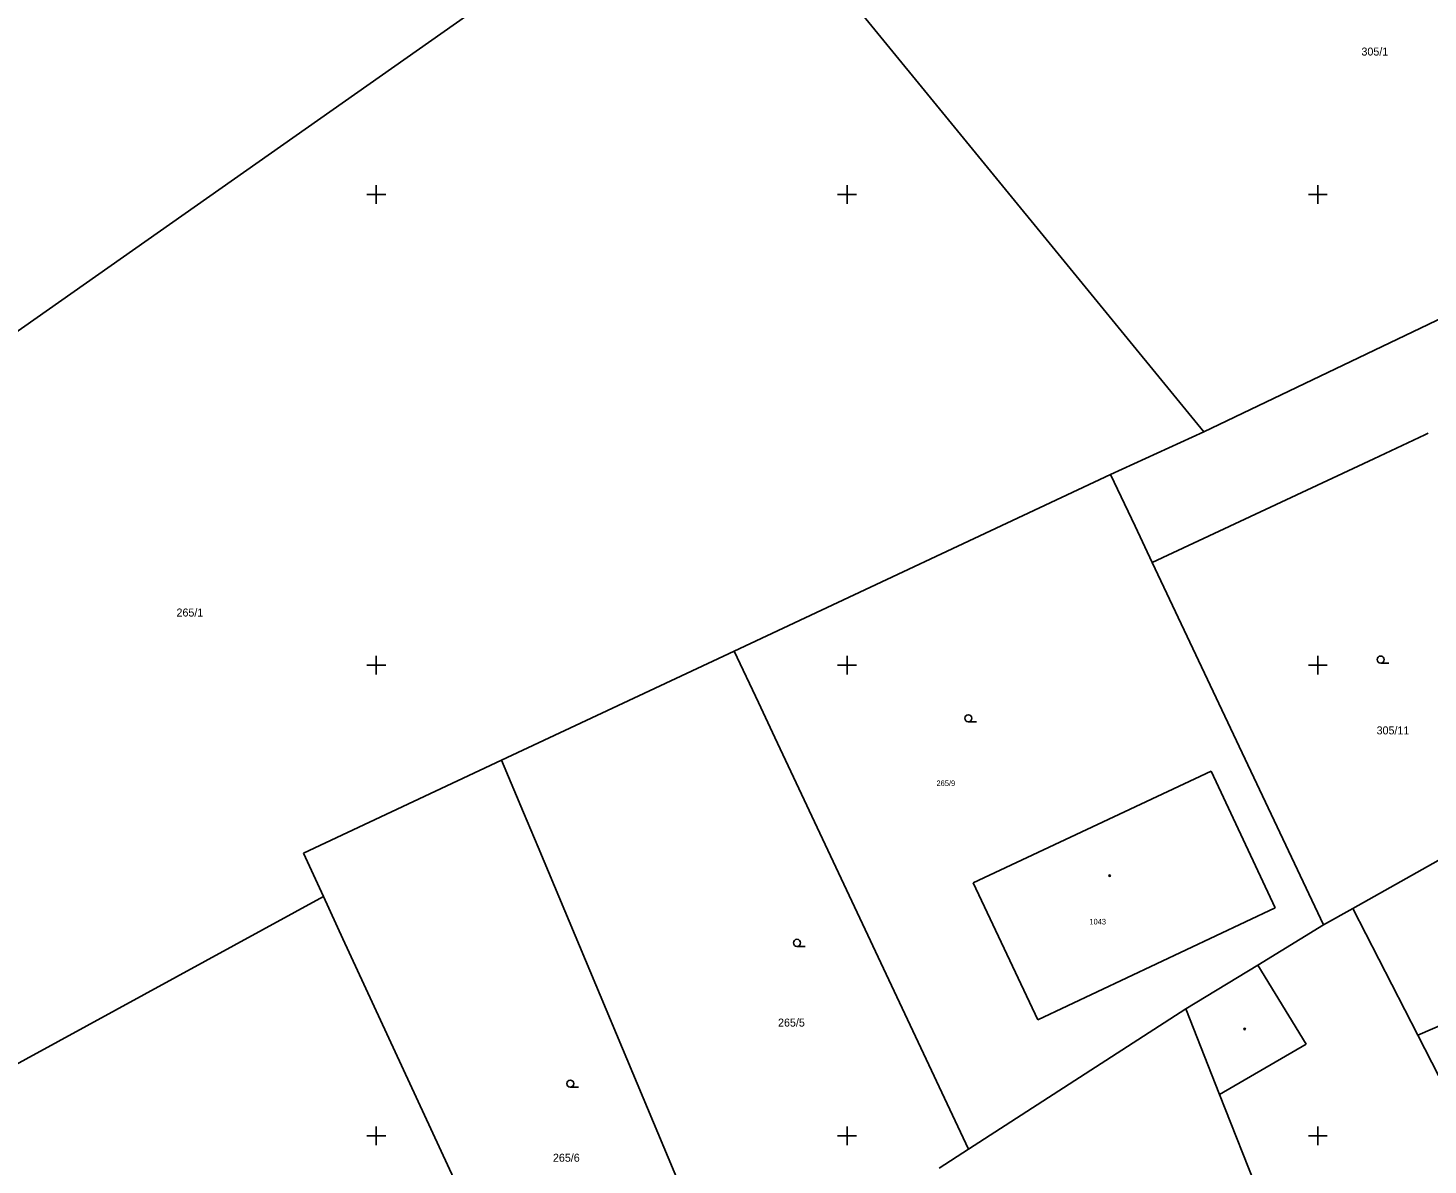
# Model space of a CAD drawing. Extents: x -711081 to -709338, y -1025122 to -1024092.
# Drawn here: x -710693.5 to -710619.1, y -1024851.6 to -1024791.2 of the extents above; entities that cross this region are included whole.
import ezdxf

# ---------------------------------------------------------------- set-up
doc = ezdxf.new("R2010")
doc.units = 0
for name, color, linetype in [('Z_hektometricka_sit', 7, 'Continuous'), ('Z_katastr_cisla_pozemkova', 7, 'Continuous'), ('Z_katastr_cisla_stavebni', 7, 'Continuous'), ('Z_katastr_hranice', 7, 'Continuous'), ('Z_katastr_vnitrni_kresba', 7, 'Continuous'), ('Z_katastr_znacky_budov', 7, 'Continuous'), ('Z_katastr_znacky_kultur', 7, 'Continuous')]:
    doc.layers.add(name, color=color, linetype=linetype)

msp = doc.modelspace()

# ---------------------------------------------------------------- linework, layer by layer
at = {"layer": 'Z_hektometricka_sit'}
for p, q in [((-710675, -1024799.5), (-710675, -1024800.5)), ((-710650, -1024799.5), (-710650, -1024800.5)), ((-710625, -1024799.5), (-710625, -1024800.5)), ((-710675.5, -1024800), (-710674.5, -1024800)), ((-710650.5, -1024800), (-710649.5, -1024800)), ((-710625.5, -1024800), (-710624.5, -1024800)), ((-710675, -1024824.5), (-710675, -1024825.5)), ((-710650, -1024824.5), (-710650, -1024825.5)), ((-710625, -1024824.5), (-710625, -1024825.5)), ((-710675.5, -1024825), (-710674.5, -1024825)), ((-710650.5, -1024825), (-710649.5, -1024825)), ((-710625.5, -1024825), (-710624.5, -1024825)), ((-710675, -1024849.5), (-710675, -1024850.5)), ((-710650, -1024849.5), (-710650, -1024850.5)), ((-710625, -1024849.5), (-710625, -1024850.5)), ((-710675.5, -1024850), (-710674.5, -1024850)), ((-710650.5, -1024850), (-710649.5, -1024850)), ((-710625.5, -1024850), (-710624.5, -1024850))]:
    msp.add_line(p, q, dxfattribs=at)
at = {"layer": 'Z_katastr_hranice'}
for p, q in [((-710656.82, -1024781.09), (-710723.43, -1024827.91)), ((-710631.05, -1024812.61), (-710656.82, -1024781.09)), ((-710631.05, -1024812.61), (-710586.04, -1024791.05)), ((-710636, -1024814.87), (-710631.05, -1024812.61)), ((-710619.31, -1024812.76), (-710622.03, -1024814.04)), ((-710619.13, -1024812.68), (-710619.31, -1024812.76)), ((-710622.03, -1024814.04), (-710633.79, -1024819.54)), ((-710656, -1024824.25), (-710636, -1024814.87)), ((-710636, -1024814.87), (-710634.7, -1024817.62)), ((-710634.7, -1024817.62), (-710633.79, -1024819.54)), ((-710633.79, -1024819.54), (-710624.7, -1024838.79)), ((-710668.35, -1024830.04), (-710656, -1024824.25)), ((-710654.71, -1024826.99), (-710656, -1024824.25)), ((-710653.84, -1024828.84), (-710654.71, -1024826.99)), ((-710643.55, -1024850.71), (-710653.84, -1024828.84)), ((-710608.44, -1024829.67), (-710623.14, -1024837.92)), ((-710678.86, -1024834.99), (-710668.35, -1024830.04)), ((-710668.35, -1024830.04), (-710667.18, -1024832.82)), ((-710643.3, -1024836.57), (-710630.67, -1024830.63)), ((-710630.67, -1024830.63), (-710627.26, -1024837.9)), ((-710667.18, -1024832.82), (-710666.4, -1024834.67)), ((-710666.4, -1024834.67), (-710658.11, -1024854.45)), ((-710677.8, -1024837.29), (-710678.86, -1024834.99)), ((-710639.86, -1024843.85), (-710643.3, -1024836.57)), ((-710713.14, -1024856.58), (-710677.8, -1024837.29)), ((-710677.8, -1024837.29), (-710676.77, -1024839.54)), ((-710627.26, -1024837.9), (-710639.86, -1024843.85)), ((-710623.14, -1024837.92), (-710624.7, -1024838.79)), ((-710619.69, -1024844.66), (-710623.14, -1024837.92)), ((-710624.7, -1024838.79), (-710628.19, -1024840.93)), ((-710607.03, -1024839.11), (-710619.69, -1024844.66)), ((-710676.77, -1024839.54), (-710666.84, -1024860.98)), ((-710628.19, -1024840.93), (-710632.01, -1024843.26)), ((-710632.01, -1024843.26), (-710643.55, -1024850.71)), ((-710630.22, -1024847.8), (-710632.01, -1024843.26)), ((-710619.69, -1024844.66), (-710612.22, -1024859.27)), ((-710627.55, -1024854.56), (-710630.22, -1024847.8)), ((-710643.55, -1024850.71), (-710645.11, -1024851.72))]:
    msp.add_line(p, q, dxfattribs=at)
at = {"layer": 'Z_katastr_vnitrni_kresba'}
for p, q in [((-710628.19, -1024840.93), (-710625.62, -1024845.14)), ((-710625.62, -1024845.14), (-710630.22, -1024847.8))]:
    msp.add_line(p, q, dxfattribs=at)
at = {"layer": 'Z_katastr_znacky_budov'}
for centre in [(-710636.052, -1024836.18), (-710628.882, -1024844.33)]:
    msp.add_circle(centre, 0.0437, dxfattribs=at)
at = {"layer": 'Z_katastr_znacky_kultur'}
for p, q in [((-710621.658, -1024824.89), (-710621.221, -1024824.89)), ((-710643.558, -1024828.01), (-710643.121, -1024828.01)), ((-710652.658, -1024839.94), (-710652.221, -1024839.94)), ((-710664.698, -1024847.42), (-710664.261, -1024847.42))]:
    msp.add_line(p, q, dxfattribs=at)
for centre in [(-710621.658, -1024824.702), (-710643.558, -1024827.822), (-710652.658, -1024839.752), (-710664.698, -1024847.232)]:
    msp.add_circle(centre, 0.187, dxfattribs=at)

# ---------------------------------------------------------------- texts
at = {"layer": 'Z_katastr_cisla_pozemkova'}
for s, height, p in [('305/1', 0.425, (-710622.68, -1024792.62)), ('265/1', 0.425, (-710685.609, -1024822.419)), ('305/11', 0.425, (-710621.875, -1024828.679)), ('265/9', 0.2975, (-710645.25, -1024831.424)), ('265/5', 0.425, (-710653.663, -1024844.2)), ('265/6', 0.425, (-710665.618, -1024851.38))]:
    msp.add_text(s, height=height, dxfattribs=at).set_placement(p)
at = {"layer": 'Z_katastr_cisla_stavebni'}
msp.add_text('1043', height=0.2975, dxfattribs=at).set_placement((-710637.13, -1024838.775))

doc.saveas('drawing.dxf')
